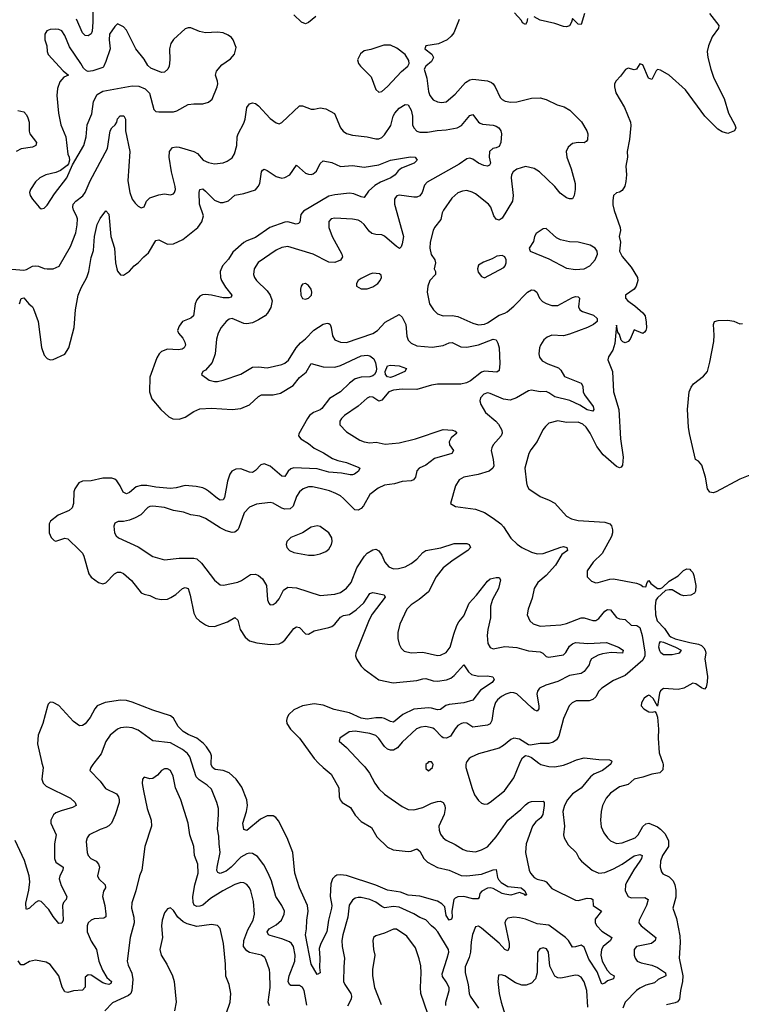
# Model space of a CAD drawing. Header units: inches. Extents: x 2001573 to 2220545, y 644482 to 846830.
# Tile 300 of 656: x 2033443 to 2038361, y 748355 to 755068. Entities that reach past the tile are written whole.
import ezdxf

# ---------------------------------------------------------------- set-up
doc = ezdxf.new("R2010")
doc.units = ezdxf.units.IN
doc.header["$MEASUREMENT"] = 0
doc.layers.add('C0734', color=7, linetype='Continuous')
doc.layers.add('C0735', color=7, linetype='Continuous')

msp = doc.modelspace()

# ---------------------------------------------------------------- linework, layer by layer
at = {"layer": 'C0734', "color": 5}
for points, elevation in [([(2033593.5, 750000), (2033603.2, 749970), (2033592.6, 749890), (2033602, 749862), (2033622.5, 749842.5), (2033790, 749760.8), (2033821.7, 749730), (2033828.2, 749710), (2033803.4, 749696.6), (2033724.8, 749675.2), (2033690, 749661), (2033672.2, 749647.8), (2033654.6, 749610), (2033654.3, 749590), (2033690.2, 749510), (2033680.8, 749450), (2033679.7, 749350), (2033690, 749323.7), (2033738, 749290), (2033736.5, 749270), (2033715.2, 749230), (2033712, 749210), (2033724.5, 749164.5), (2033764.9, 749090), (2033760.5, 749070), (2033741.6, 749050), (2033734.9, 749030), (2033738, 748930), (2033730, 748908.7), (2033710, 748905.2), (2033670, 748953.6), (2033640.8, 749000.8), (2033590, 749055.6), (2033570, 749060.9), (2033550, 749049.7), (2033510, 749009.6), (2033490, 749001.2), (2033486.9, 749006.9), (2033483.8, 749043.8), (2033505.7, 749134.3), (2033511.4, 749190), (2033507.3, 749230), (2033475.5, 749335.5), (2033411.4, 749471.4)], 320), ([(2033948.5, 750000), (2033940.5, 749990), (2033926.8, 749970), (2033921, 749950), (2033990, 749877.6), (2034027.3, 749827.3), (2034101.7, 749790), (2034116.9, 749770), (2034121.5, 749750), (2034119.7, 749730), (2034094.1, 749645.9), (2034068.9, 749591.1), (2034050, 749572.6), (2034030, 749561), (2033990, 749546.8), (2033916.4, 749510), (2033902.3, 749490), (2033895.6, 749464.4), (2033901.6, 749390), (2033909.2, 749370), (2033928.5, 749350), (2033964.4, 749330), (2033980.3, 749310), (2033986.3, 749290), (2033972.2, 749230), (2033981.6, 749210), (2034024.6, 749170), (2034027.7, 749150), (2034014.5, 749125.5), (2034007.8, 749090), (2034023.2, 749030), (2034030.2, 748969.8), (2034029, 748951), (2034017, 748943), (2033950, 748937.1), (2033928.7, 748930), (2033910.3, 748910), (2033902.8, 748890), (2033902.7, 748850), (2033930, 748784.9), (2033965.6, 748730), (2033982.1, 748650), (2034007.4, 748587.4), (2034037.3, 748537.3), (2034068.5, 748510), (2034062.8, 748497.2), (2034050.1, 748489.9), (2034030, 748493.8), (2034010, 748502.3), (2033930, 748555), (2033910, 748555.8), (2033890, 748539.3), (2033887.9, 748472.1), (2033870, 748452.6), (2033810, 748447.3), (2033770, 748435.6), (2033750, 748441.3), (2033732.2, 748472.2), (2033709.7, 748550), (2033650, 748627.3), (2033622.4, 748642.4), (2033550, 748656.2), (2033510, 748646), (2033470, 748625.1), (2033450, 748625.1), (2033432.5, 748652.5)], 340), ([(2035399.9, 748350), (2035380.6, 748450), (2035370, 748470.8), (2035350, 748484.1), (2035290, 748484.5), (2035282.6, 748490), (2035272.7, 748510), (2035278.4, 748550), (2035318, 748650), (2035319.9, 748690), (2035308.4, 748750), (2035295.7, 748770), (2035281.1, 748781.1), (2035230, 748801), (2035150, 748823.4), (2035138.3, 748830), (2035129.1, 748849.1), (2035142.6, 748870), (2035190, 748897.1), (2035226.6, 748930), (2035246.2, 748970), (2035247.3, 748990), (2035228.6, 749030), (2035187.4, 749090), (2035157.9, 749197.9), (2035136.8, 749250), (2035105.8, 749305.8), (2035062.6, 749362.6), (2035030, 749384.5), (2035010, 749385.3), (2034990, 749380.7), (2034950, 749357.7), (2034884.6, 749290), (2034850, 749263.2), (2034810, 749246.2), (2034793.2, 749253.2), (2034787.3, 749267.3), (2034787.7, 749290), (2034809.2, 749390), (2034801.5, 749450), (2034800.6, 749500.6), (2034789.8, 749550), (2034798.5, 749650), (2034796.8, 749690), (2034786.8, 749730), (2034750, 749821.3), (2034721.1, 749850), (2034665.9, 749885.9), (2034645.6, 749905.6), (2034616.3, 750000)], 340), ([(2035479.7, 750000), (2035510, 749969.2), (2035564.7, 749924.7), (2035617.6, 749830), (2035621.2, 749770), (2035626.5, 749750), (2035640.7, 749730), (2035696.7, 749696.7), (2035730, 749645.2), (2035770, 749601.2), (2035840, 749560), (2035876.7, 749496.7), (2035950, 749426.5), (2035988.1, 749408.1), (2036090, 749398), (2036110, 749399), (2036150, 749415.8), (2036170, 749400.3), (2036197.1, 749350), (2036223.2, 749323.2), (2036290, 749287.4), (2036370, 749270.7), (2036452.3, 749232.3), (2036490, 749230.1), (2036590, 749242.6), (2036670, 749272.1), (2036690, 749274), (2036699.8, 749219.8), (2036705.9, 749205.9), (2036724.8, 749184.8), (2036770, 749159.3), (2036860.5, 749150), (2036884.9, 749130), (2036898, 749102), (2036890, 749097.2), (2036884.4, 749104.4), (2036850, 749116.9), (2036790, 749100.4), (2036750, 749105.5), (2036730, 749110.8), (2036670, 749144.8), (2036650, 749149.8), (2036630, 749146), (2036593.5, 749126.5), (2036578, 749110), (2036575.1, 749084.9), (2036566.4, 749073.6), (2036530, 749074), (2036470, 749091.1), (2036430, 749088.6), (2036410, 749078.9), (2036402.5, 749070), (2036388.1, 748990), (2036390, 748948.7), (2036384.7, 748935.3), (2036370.3, 748929.7), (2036350, 748961.6), (2036339.6, 749019.6), (2036320.6, 749040.6), (2036290, 749058.6), (2036170, 749092.7), (2036090, 749099), (2036038.7, 749118.7), (2035950, 749133.1), (2035870, 749166.7), (2035670, 749232.6), (2035630, 749238.8), (2035605.2, 749234.8), (2035590, 749226.8), (2035575.4, 749210), (2035563.7, 749176.3), (2035559.1, 749090), (2035569.4, 749030), (2035567.9, 749010), (2035547, 748930), (2035535.6, 748850), (2035494.5, 748770), (2035484.3, 748735.7), (2035488.7, 748670), (2035485.5, 748605.5), (2035490.3, 748569.6), (2035470, 748559), (2035430, 748629), (2035389.8, 748830), (2035398, 748870), (2035399.9, 748930), (2035408.8, 748990), (2035404.6, 749030), (2035349.7, 749150.3), (2035318.9, 749250), (2035304.8, 749390), (2035265.3, 749490), (2035206.8, 749606.8), (2035187.7, 749627.7), (2035170, 749639.3), (2035130, 749640.7), (2035082.9, 749617.1), (2034990, 749540.4), (2034970, 749547), (2034963.5, 749590), (2034989, 749670), (2034995, 749710), (2034989.8, 749750), (2034955.8, 749835.8), (2034918.2, 749890), (2034870, 749934.2), (2034830, 749949.8), (2034775, 749955), (2034756.5, 749970), (2034747.9, 749990), (2034748.3, 750000)], 320), ([(2035769.5, 750000), (2035794, 749974), (2035827.2, 749930), (2035862.6, 749862.6), (2035890, 749825.3), (2035930, 749787), (2036050, 749703.1), (2036090, 749683.6), (2036130, 749681.2), (2036190, 749696.3), (2036250, 749725.4), (2036290, 749738.5), (2036310, 749740.3), (2036330, 749730.4), (2036340.2, 749710), (2036342.2, 749690), (2036335, 749650), (2036300.2, 749570), (2036301.6, 749541.6), (2036310, 749516.3), (2036329.3, 749489.3), (2036350, 749474), (2036410, 749445.7), (2036465.5, 749410), (2036490, 749401.5), (2036550, 749394.3), (2036590, 749407.4), (2036630, 749427.9), (2036690, 749496.1), (2036768.9, 749610), (2036857.2, 749682.8), (2036890, 749715.5), (2036910, 749731.6), (2036930, 749739), (2037010, 749739.3), (2037017.6, 749730), (2037018, 749710), (2037007.3, 749650), (2036994.4, 749625.6), (2036961.6, 749598.4), (2036938.6, 749570), (2036893.6, 749450), (2036890.2, 749390), (2036914.6, 749270), (2036923.6, 749250), (2036950, 749220.3), (2036970, 749209.3), (2037018, 749198), (2037031.5, 749190), (2037070, 749144.4), (2037230, 749064.9), (2037250, 749063.2), (2037310, 749078.5), (2037337, 749077), (2037348, 749070), (2037351.7, 749030), (2037408.4, 748990), (2037364.2, 748935.8), (2037364.7, 748910), (2037375.7, 748890), (2037410, 748852.9), (2037478.9, 748810), (2037468.9, 748790), (2037419.3, 748750), (2037408.9, 748730), (2037403.6, 748690), (2037413.6, 748650), (2037447, 748587), (2037470, 748562.8), (2037494, 748550), (2037490.6, 748530), (2037450, 748516.1), (2037430, 748499.7), (2037410, 748493.6), (2037377.7, 748577.7), (2037321.9, 748661.9), (2037290, 748744.2), (2037270, 748758.2), (2037230, 748746.2), (2037210, 748745.7), (2037183.9, 748790), (2037163.4, 748810), (2037050, 748893.8), (2036970, 748903.7), (2036890, 748935.6), (2036850, 748944.5), (2036810, 748949.8), (2036770, 748943.1), (2036756, 748930), (2036750.2, 748910), (2036779, 748770), (2036778, 748742), (2036770, 748720.7), (2036750, 748728.4), (2036711, 748771), (2036590, 748874.7), (2036570, 748887.8), (2036550, 748882.9), (2036528.4, 748831.7), (2036519.1, 748780.9), (2036515.7, 748710), (2036505.8, 748674.2), (2036478.4, 748610), (2036478.6, 748570), (2036500.3, 748490), (2036506.6, 748430), (2036513.1, 748410), (2036568.6, 748330)], 340), ([(2036221, 750000), (2036211, 749990), (2036210, 749962), (2036230, 749947.7), (2036256, 749970), (2036261.2, 749990), (2036255.2, 750000)], 360), ([(2036486.7, 750000), (2036483.1, 749990), (2036483.7, 749970), (2036526.3, 749826.3), (2036543.5, 749783.5), (2036570, 749743.8), (2036590, 749726.7), (2036610, 749720.4), (2036630, 749722.4), (2036650, 749732.4), (2036746.3, 749810), (2036810, 749899.1), (2036851.8, 750000)], 360), ([(2036980.7, 750000), (2036994, 749990), (2037050, 749976.9), (2037090, 749975.2), (2037150, 749984.6), (2037185.2, 750000)], 360), ([(2037473, 750000), (2037466.7, 749990), (2037442.3, 749970), (2037413.8, 749950), (2037356.6, 749923.4), (2037333.2, 749906.8), (2037270, 749828.7), (2037210, 749789.8), (2037177.4, 749750), (2037155.8, 749710), (2037145.4, 749670), (2037155.9, 749570), (2037148.9, 749510), (2037153.1, 749490), (2037181.6, 749441.6), (2037236.4, 749390), (2037256.4, 749350), (2037271.5, 749331.5), (2037344.9, 749270), (2037388.8, 749248.8), (2037430, 749253.1), (2037490, 749278.3), (2037549.9, 749310.1), (2037630, 749367.9), (2037670, 749377.6), (2037684.4, 749370), (2037681.1, 749350), (2037670.1, 749330), (2037628.6, 749271.4), (2037580.5, 749190), (2037572, 749170), (2037570.3, 749130), (2037590, 749090.4), (2037610, 749080.2), (2037704.2, 749084.2), (2037727.2, 749070), (2037715, 749030), (2037663.9, 748930), (2037662.3, 748910), (2037677.7, 748890), (2037778.7, 748810), (2037774, 748790), (2037748.4, 748770), (2037647.6, 748750), (2037631.5, 748730), (2037631.4, 748690), (2037636.9, 748670), (2037652.2, 748650), (2037677.7, 748637.7), (2037750, 748622.7), (2037790, 748606.6), (2037843.2, 748570), (2037845.7, 748550), (2037794.8, 748525.2), (2037770, 748501.4), (2037710, 748486.9), (2037670, 748466), (2037646.3, 748450), (2037570.3, 748370), (2037554, 748330)], 360), ([(2037825.2, 750000), (2037828.7, 749990), (2037826.9, 749953.1), (2037806.1, 749933.9), (2037750, 749925), (2037690, 749904.5), (2037630, 749891.1), (2037590, 749854.7), (2037530, 749837.6), (2037470, 749794.7), (2037439.5, 749760.5), (2037414.9, 749710), (2037405.5, 749670), (2037401.3, 749610), (2037405.4, 749565.4), (2037423.7, 749523.7), (2037448.8, 749490), (2037470, 749470.3), (2037510, 749451.7), (2037550, 749456.5), (2037638.3, 749490), (2037659, 749510), (2037690, 749567.9), (2037710, 749585.2), (2037730, 749589.2), (2037790, 749564.1), (2037810.1, 749550.1), (2037839.6, 749519.6), (2037854.1, 749494.1), (2037864, 749470), (2037864.1, 749430), (2037823.9, 749370), (2037810.3, 749330), (2037808.4, 749290), (2037817.3, 749257.3), (2037825.9, 749245.8), (2037870, 749224.5), (2037897.2, 749197.2), (2037907.3, 749170), (2037913.6, 749133.6), (2037913.8, 749086.2), (2037895.2, 749010), (2037919.6, 748939.6), (2037941.4, 748821.4), (2037943.9, 748776.1), (2037938.4, 748670), (2037962, 748550), (2037960.4, 748510), (2037946.4, 748450), (2037943, 748410), (2037938.8, 748390), (2037927, 748373), (2037910, 748365), (2037850, 748352.1)], 380), ([(2035145.9, 748345.9), (2035136.8, 748370), (2035149.1, 748470), (2035147.3, 748567.3), (2035145.4, 748590), (2035121.3, 748661.3), (2035113.5, 748673.5), (2035090.6, 748690.6), (2035010, 748708.7), (2034990, 748718.8), (2034968.4, 748750), (2034969.2, 748790.8), (2034996.9, 748863.1), (2035033.3, 748930), (2035043.2, 748970), (2035036.1, 749056.1), (2035017.3, 749130), (2035008, 749150), (2034990, 749171.5), (2034970, 749183), (2034950, 749185.4), (2034910, 749172.2), (2034827.3, 749130), (2034744.2, 749075.8), (2034690, 749031.3), (2034670, 749023.4), (2034650, 749021.8), (2034632.2, 749032.2), (2034625.2, 749050), (2034623.1, 749090), (2034636.7, 749170), (2034659.3, 749250), (2034656.8, 749310), (2034634.2, 749370), (2034629.8, 749430), (2034601.2, 749510), (2034589.8, 749590), (2034540.7, 749750), (2034504, 749830), (2034489.8, 749910), (2034470, 749949.6), (2034450, 749959.7), (2034430, 749959.7), (2034410, 749949.6), (2034381.7, 749918.3), (2034350, 749895.4), (2034330, 749892.8), (2034290, 749902.7), (2034279.1, 749890), (2034278.4, 749861.6), (2034287.1, 749810), (2034311.2, 749690), (2034337.6, 749610), (2034341.2, 749570), (2034295.2, 749430), (2034274.3, 749270), (2034259.6, 749230), (2034235, 749130), (2034206.1, 749046.1), (2034204, 749010), (2034219.7, 748950), (2034222.6, 748910), (2034196.5, 748810), (2034174.7, 748650), (2034181.7, 748621.7), (2034207.3, 748567.3), (2034214.8, 748525.2), (2034207.2, 748450), (2034199.3, 748430), (2034184.5, 748415.5), (2034075.5, 748364.5), (2034023.6, 748310)], 360), ([(2036347.5, 748347.5), (2036346.8, 748370), (2036369, 748450), (2036369, 748470), (2036350, 748508.4), (2036323.8, 748543.8), (2036322.2, 748562.2), (2036357.2, 748670), (2036367, 748710), (2036365.8, 748730), (2036292.7, 748850), (2036274.5, 748870), (2036249.3, 748889.3), (2036210, 748932.2), (2036170, 748947.4), (2036130, 748971.2), (2036030, 749018.1), (2035990, 749023.2), (2035930, 749013.1), (2035910, 749022.3), (2035870, 749052.5), (2035830, 749069.9), (2035770, 749082.9), (2035750, 749083.7), (2035730, 749078.2), (2035710, 749065.4), (2035688.3, 749031.7), (2035679.4, 748950), (2035644.1, 748830), (2035638, 748790), (2035639.8, 748750), (2035657.5, 748670), (2035651, 748610), (2035650.2, 748510), (2035657.7, 748490), (2035698.6, 748430), (2035703.8, 748410), (2035701.1, 748390), (2035676.8, 748343.2)], 340), ([(2034849.6, 748290), (2034876.3, 748370), (2034882, 748430), (2034871.1, 748490), (2034847.1, 748547.1), (2034846.3, 748630), (2034831.7, 748770), (2034810, 748872.7), (2034790, 748891.5), (2034750, 748898.3), (2034650, 748885.5), (2034583.6, 748903.6), (2034557.6, 748917.6), (2034520.5, 748950), (2034490, 748994), (2034470, 749014), (2034450, 749005.2), (2034430, 748979.3), (2034414.3, 748930), (2034410.2, 748890), (2034416, 748810), (2034398.3, 748730), (2034406, 748690), (2034445.3, 748630), (2034484.2, 748550), (2034496.1, 748510), (2034509.1, 748370.9), (2034498.4, 748310)], 380), ([(2036223.4, 748290), (2036177.6, 748430), (2036173.9, 748470), (2036179.9, 748570), (2036177.4, 748617.4), (2036166.4, 748666.4), (2036140.2, 748740.2), (2036080.4, 748820.4), (2036010, 748867.4), (2035990, 748867.6), (2035930, 748839.3), (2035870, 748821.6), (2035853.4, 748810), (2035848.5, 748790), (2035853.1, 748730), (2035863.6, 748690), (2035847.1, 748592.9), (2035848.1, 748550), (2035861.8, 748470), (2035905.9, 748354.2)], 360), ([(2037314.9, 748334.9), (2037307, 748450), (2037290, 748509.6), (2037270, 748539.8), (2037250, 748552), (2037230, 748555), (2037130, 748533.6), (2037110, 748536.4), (2037090, 748548.2), (2037055.2, 748615.2), (2037046, 748710), (2037032.7, 748732.7), (2037010, 748739.7), (2036986.8, 748733.2), (2036972.4, 748710), (2036970.4, 748570), (2036958, 748530), (2036930, 748499.7), (2036894.3, 748485.7), (2036865.1, 748485.1), (2036821, 748501.1), (2036750, 748549.5), (2036723.5, 748556.5), (2036707.1, 748552.9), (2036700.5, 748510), (2036710.3, 748430), (2036723.6, 748370), (2036757.7, 748257.7)], 360)]:
    msp.add_lwpolyline(points, dxfattribs=dict(at, elevation=elevation))
at = {"layer": 'C0735', "color": 5}
for points, elevation in [([(2033939.4, 755190), (2033941.3, 755050), (2033936.6, 754990), (2033928.7, 754971.3), (2033910, 754957.4), (2033890, 754959.8), (2033870, 754978.9), (2033830.6, 755070.6)], 340), ([(2035460.5, 755090), (2035411.7, 755048.3), (2035390, 755040.5), (2035364.2, 755050), (2035310, 755101.7)], 340), ([(2036904.5, 755075.5), (2036898.8, 755050), (2036890, 755035.3), (2036870, 755046), (2036862, 755062), (2036814.2, 755114.2)], 360), ([(2038144, 755110), (2038208, 755028), (2038206.4, 755010), (2038162, 754950), (2038137, 754890), (2038128.9, 754850), (2038132.7, 754810), (2038152.3, 754730), (2038173.4, 754670), (2038243.1, 754530), (2038274, 754430), (2038317.3, 754350), (2038322.8, 754330), (2038314.8, 754310), (2038270, 754293), (2038230, 754304), (2038201.1, 754321.1), (2038111.3, 754410), (2037979.5, 754590), (2037870, 754689.3), (2037810, 754724), (2037790, 754729), (2037780.5, 754719.5), (2037750, 754659.5), (2037728.9, 754668.9), (2037690, 754759.5), (2037670, 754766.6), (2037646, 754730), (2037630, 754725.1), (2037590, 754738.4), (2037572, 754728), (2037538.3, 754681.7), (2037507.3, 754650), (2037497.3, 754630), (2037496.3, 754610), (2037504.9, 754570), (2037565.3, 754470), (2037606, 754370), (2037607, 754347), (2037599, 754250), (2037583.1, 754170), (2037586, 754130), (2037574.9, 754070), (2037578.9, 754010), (2037575, 753965), (2037566.5, 753933.5), (2037550, 753902.9), (2037530, 753891.3), (2037510, 753887.8), (2037490.2, 753869.8), (2037484.6, 753835.4), (2037485.5, 753805.5), (2037493.3, 753766.7), (2037536.4, 753650), (2037537.1, 753630), (2037528.9, 753590), (2037536.9, 753550), (2037531.6, 753490), (2037550, 753452.7), (2037610, 753380.4), (2037652.9, 753310), (2037655.6, 753290), (2037645.3, 753250), (2037630, 753229.6), (2037571, 753190), (2037570.7, 753170), (2037587.7, 753150), (2037636.3, 753116.3), (2037690.3, 753070), (2037704.9, 753050), (2037713.5, 753006.5), (2037713.7, 752966.3), (2037710, 752948), (2037702, 752938), (2037690, 752928.7), (2037630, 752954), (2037604.2, 752890), (2037590, 752873.3), (2037570, 752865.1), (2037552.4, 752872.4), (2037543, 752883), (2037530, 752921.2), (2037518.4, 752938.4), (2037510, 752986), (2037499, 752861), (2037484.7, 752815.3), (2037455.5, 752770), (2037450.4, 752750), (2037482.7, 752670), (2037488.9, 752530), (2037525.5, 752410), (2037536.6, 752210), (2037554.9, 752085.1), (2037552.1, 752030), (2037542.6, 752017.4), (2037530, 752012.8), (2037510, 752022), (2037420.5, 752100.5), (2037377.3, 752157.3), (2037331.3, 752250), (2037303.5, 752290), (2037281.7, 752310), (2037250, 752323.7), (2037170, 752322.2), (2037110, 752333.3), (2037050, 752316.2), (2037025.5, 752294.5), (2037008.7, 752271.3), (2036970, 752193.2), (2036925.4, 752134.6), (2036912, 752110), (2036886.3, 752010), (2036896.4, 751910), (2036901.6, 751890), (2036913.4, 751870), (2036990, 751817.1), (2037051.9, 751791.9), (2037090, 751770.7), (2037170, 751682.4), (2037204.6, 751664.6), (2037250, 751652.6), (2037430, 751641.3), (2037464.9, 751630), (2037476.5, 751616.5), (2037484, 751590), (2037484, 751570), (2037476.5, 751543.5), (2037412.1, 751427.9), (2037350.4, 751370), (2037310.7, 751310), (2037310.7, 751270), (2037340.7, 751240.7), (2037368.9, 751228.9), (2037386, 751230), (2037465.6, 751254.4), (2037490, 751254.9), (2037645.5, 751225.5), (2037676.1, 751216.1), (2037690, 751202.8), (2037710, 751202), (2037719, 751230), (2037730, 751244.7), (2037745.2, 751225.2), (2037790, 751190.5), (2037809.5, 751190.5), (2037824.1, 751195.9), (2037870, 751240.4), (2037930, 751275.5), (2037967.7, 751312.3), (2037990, 751323.7), (2038010, 751321.1), (2038015.6, 751315.6), (2038030, 751299.5), (2038037.6, 751277.6), (2038050.1, 751209.9), (2038048.3, 751171.7), (2038041.9, 751158.1), (2038016.2, 751143.8), (2037970, 751140.4), (2037947.6, 751147.6), (2037890, 751179.8), (2037870, 751181.3), (2037844.5, 751175.5), (2037790, 751126.6), (2037778.4, 751110), (2037774, 751070), (2037776.9, 751010), (2037787.1, 750970), (2037838.3, 750918.3), (2037868.8, 750870), (2037880.5, 750860.5), (2037910, 750847), (2038010, 750821.3), (2038070, 750811.3), (2038090, 750801.1), (2038105.5, 750785.5), (2038115.4, 750770), (2038119, 750750), (2038113.1, 750710), (2038129.6, 750590), (2038128.6, 750551.4), (2038121.7, 750518.3), (2038110, 750503.9), (2038090, 750511.9), (2038050, 750541), (2038030, 750544.2), (2037970, 750511), (2037930, 750500.8), (2037830, 750508), (2037810, 750492.7), (2037803.4, 750476.6), (2037790, 750388), (2037760.8, 750440.8), (2037739.3, 750459.3), (2037730, 750462.9), (2037720.7, 750459.3), (2037698.6, 750441.4), (2037680.4, 750410), (2037678.4, 750390), (2037695.8, 750370), (2037730, 750350.3), (2037753.8, 750346.2), (2037770.8, 750350.8), (2037780.7, 750340.7), (2037790, 750312), (2037797.3, 750230), (2037794, 750170), (2037800.7, 750070), (2037825.2, 750000)], 380), ([(2037292, 755110), (2037270, 755034), (2037250, 755038), (2037210, 755075.3), (2037203, 755050), (2037190, 755026), (2037170, 755018), (2037150, 755020.4), (2037090, 755041.8), (2036990, 755063.5), (2036950, 755087)], 360), ([(2036438.3, 755070), (2036400.7, 754979.3), (2036384.2, 754955.8), (2036355.5, 754930), (2036296.5, 754903.5), (2036210.8, 754890), (2036203, 754870), (2036252.3, 754832.3), (2036262.4, 754810), (2036250, 754783.7), (2036210.7, 754750), (2036198.8, 754730), (2036217.6, 754670), (2036230, 754578), (2036238.9, 754550), (2036261, 754521), (2036290, 754507.2), (2036317.4, 754502.6), (2036350, 754508.7), (2036410, 754561.1), (2036480.3, 754639.6), (2036510, 754657.6), (2036530, 754661.8), (2036630, 754651.2), (2036659.4, 754639.4), (2036670.8, 754630.8), (2036684.4, 754610), (2036717.5, 754537.5), (2036730, 754523.8), (2036751.5, 754511.5), (2036790, 754505.3), (2036830, 754507.9), (2036930, 754532.9), (2036990, 754535.8), (2037030, 754523.7), (2037106.4, 754486.4), (2037154.6, 754474.6), (2037192, 754452), (2037272.2, 754372.2), (2037308.1, 754310), (2037314.4, 754290), (2037311.7, 754248.3), (2037303.7, 754236.3), (2037290, 754227.4), (2037249, 754231), (2037210, 754223), (2037181, 754199), (2037166.3, 754170), (2037172.3, 754130), (2037201.2, 754050), (2037228.5, 753950), (2037229.3, 753910), (2037222, 753870), (2037210, 753847.3), (2037190, 753845.4), (2037170, 753853.5), (2037126.1, 753886.1), (2037089.7, 753930), (2036986.6, 754030), (2036950, 754052.4), (2036890, 754067.6), (2036830, 754049.6), (2036805.7, 754030), (2036794.3, 754010), (2036792.6, 753990), (2036805.6, 753870), (2036800.8, 753830), (2036730, 753714.7), (2036710, 753700.4), (2036690, 753708.7), (2036673.1, 753730), (2036653, 753790), (2036638.7, 753810), (2036550, 753881.4), (2036527.2, 753892.8), (2036490, 753902.4), (2036460.4, 753899.6), (2036430, 753887.1), (2036387.7, 753850), (2036331.8, 753770), (2036323.1, 753750), (2036314.1, 753705.9), (2036269, 753651), (2036261.3, 753630), (2036240.3, 753550), (2036238, 753510), (2036248.1, 753468.1), (2036273.1, 753430), (2036276, 753410), (2036268, 753370), (2036277.3, 753350), (2036276.4, 753330), (2036237.1, 753290), (2036223.8, 753250), (2036218.9, 753210), (2036235.3, 753130), (2036263.1, 753090), (2036290, 753062.6), (2036329.3, 753049.3), (2036390, 753050.2), (2036430, 753044.5), (2036530, 752998.5), (2036570, 752988), (2036610, 752992.3), (2036630, 753001.1), (2036710, 753054.3), (2036750, 753066), (2036764.9, 753075.1), (2036810, 753113.8), (2036903.1, 753210), (2036930, 753225.3), (2036950, 753224.2), (2036966.7, 753210), (2036984.6, 753170), (2037006.8, 753146.8), (2037030, 753132.6), (2037070, 753120.2), (2037110, 753119.1), (2037210, 753173.2), (2037230, 753179.6), (2037250, 753179.5), (2037257.4, 753170), (2037251.6, 753110), (2037259.5, 753090), (2037278.5, 753078.5), (2037354, 753054), (2037378.7, 753030), (2037377.6, 753010), (2037352.7, 752990), (2037313, 752970), (2037190, 752922.9), (2037150, 752913.2), (2037070, 752917.2), (2037036.7, 752903.3), (2037015.7, 752884.3), (2036992.2, 752850), (2036985.2, 752830), (2036980.7, 752790), (2036986.2, 752766.2), (2037002.6, 752742.6), (2037041.6, 752721.6), (2037114.8, 752694.8), (2037130, 752678.7), (2037154.8, 752634.8), (2037270.2, 752590), (2037279.7, 752570), (2037284.2, 752530), (2037291.9, 752510), (2037350.2, 752430), (2037355.2, 752410), (2037350, 752398), (2037310, 752408.6), (2037260, 752440), (2037192.8, 752472.8), (2037090, 752496.5), (2037050, 752524), (2037030, 752532.4), (2036990, 752531.7), (2036930, 752541.8), (2036910, 752537.5), (2036828.4, 752490), (2036786.3, 752473.7), (2036740.9, 752480.9), (2036650, 752520.4), (2036630, 752523.5), (2036605.1, 752514.9), (2036583.7, 752490), (2036579.5, 752470), (2036584.8, 752444.8), (2036618.4, 752390), (2036688.9, 752330), (2036705.5, 752310), (2036728.1, 752270), (2036731.3, 752250), (2036725.2, 752230), (2036670.3, 752170), (2036659.6, 752150), (2036656.1, 752130), (2036669.2, 752070), (2036673.1, 752026.9), (2036667.2, 752010), (2036642, 751990), (2036568.3, 751968.3), (2036470.2, 751949.8), (2036438.4, 751930), (2036412, 751890), (2036378, 751770), (2036412, 751750), (2036550, 751731.5), (2036610, 751707.8), (2036670, 751670.3), (2036722, 751630), (2036740.3, 751610), (2036790, 751533.4), (2036833.3, 751493.3), (2036864.9, 751470), (2036930, 751438.2), (2036970, 751427.2), (2037010, 751428), (2037130, 751472.4), (2037150, 751475.8), (2037170.8, 751470), (2037176.3, 751450), (2037138, 751422), (2037094.8, 751350), (2037030, 751278.8), (2036974.9, 751230), (2036948.8, 751190), (2036936, 751124), (2036908.2, 751050), (2036902.4, 751010), (2036920.4, 750970), (2036943, 750950), (2036990, 750934), (2037130, 750942), (2037170, 750951.5), (2037270, 750989.3), (2037290.2, 750990.2), (2037350, 750971.4), (2037370, 750972.4), (2037390, 750985.8), (2037430, 751035.5), (2037450, 751046.6), (2037470, 751043.8), (2037511.4, 750991.4), (2037530, 750984.3), (2037570, 750978.8), (2037610, 750939.7), (2037650, 750937.6), (2037670, 750924.8), (2037685.9, 750870), (2037704.5, 750755.5), (2037703.8, 750730), (2037690, 750700.4), (2037570, 750597.7), (2037490, 750563.1), (2037410, 750511.1), (2037390, 750489.6), (2037369.5, 750450.5), (2037350, 750432.7), (2037323.5, 750423.5), (2037236.1, 750423.9), (2037208.2, 750410), (2037188.7, 750390), (2037150, 750303.7), (2037116.6, 750183.4), (2037100.6, 750159.4), (2037078.1, 750141.9), (2037050, 750133.5), (2036990, 750132.2), (2036922.7, 750122.7), (2036910, 750124), (2036850, 750163.7), (2036810, 750169.4), (2036790, 750160.7), (2036740.2, 750119.8), (2036710, 750102.2), (2036570, 750062.8), (2036520.6, 750039.4), (2036506.4, 750030), (2036490.4, 750010), (2036486.7, 750000)], 360), ([(2033390, 753366), (2033470, 753360.8), (2033490, 753365.5), (2033530, 753387.2), (2033550, 753390.2), (2033570, 753387.9), (2033610, 753372.2), (2033630, 753370.4), (2033670, 753370.4), (2033712.8, 753387.2), (2033790, 753520.5), (2033825.2, 753614.8), (2033834.7, 753670), (2033836.1, 753710), (2033830.4, 753730.4), (2033809, 753770), (2033803.7, 753790), (2033808.2, 753810), (2033824.6, 753830), (2033872.9, 753867.1), (2033889.5, 753890.5), (2033922.5, 753970), (2034041.8, 754190), (2034058.9, 754310), (2034070, 754330.3), (2034092.4, 754350), (2034105.7, 754370), (2034110, 754390.8), (2034128.5, 754411.6), (2034153, 754413), (2034163.6, 754390), (2034163, 754310), (2034194, 754170), (2034178.6, 753970), (2034192.7, 753890), (2034210, 753844.9), (2034230, 753816.3), (2034250, 753797.3), (2034270, 753786), (2034290, 753791.3), (2034307, 753830), (2034330, 753854), (2034390, 753874), (2034430, 753881.6), (2034470, 753872.7), (2034490, 753880.5), (2034497.6, 753890), (2034505.1, 753910), (2034502.7, 753930), (2034476.8, 754030), (2034460.7, 754130), (2034463.5, 754170), (2034483.7, 754196.3), (2034510, 754201.2), (2034530, 754198), (2034630.1, 754170.1), (2034655.3, 754155.3), (2034693.4, 754110), (2034730, 754094), (2034770, 754085.5), (2034830, 754092), (2034857.4, 754102.6), (2034890, 754124.9), (2034906.7, 754153.3), (2034921.8, 754210), (2034926, 754270), (2034931.8, 754290), (2034970, 754363.1), (2034979.4, 754390), (2034990.9, 754469.1), (2035010, 754494), (2035030, 754500.3), (2035050, 754495.3), (2035070, 754480.3), (2035150, 754393.7), (2035190, 754363.8), (2035210, 754357.1), (2035230, 754366), (2035350, 754479.5), (2035370, 754480.3), (2035430, 754458.9), (2035450, 754458), (2035490, 754466), (2035530, 754460.3), (2035587.7, 754427.7), (2035630, 754330.5), (2035647.6, 754307.6), (2035670, 754292), (2035710, 754280.9), (2035810, 754269.1), (2035870, 754256.5), (2035890, 754256.5), (2035910, 754263.6), (2035930, 754283.1), (2035972.5, 754347.5), (2035987.4, 754410), (2036000.2, 754430), (2036030, 754463.5), (2036070, 754490.2), (2036090, 754486.9), (2036110, 754452), (2036120.7, 754410), (2036119.7, 754350), (2036128.2, 754330), (2036150, 754308), (2036170, 754300.7), (2036222, 754302), (2036287.6, 754312.4), (2036350, 754315.9), (2036425.1, 754330), (2036453.2, 754346.8), (2036510, 754413.7), (2036530, 754422.4), (2036568.9, 754370), (2036581.5, 754361.5), (2036595.9, 754355.9), (2036670, 754347.9), (2036690, 754342.5), (2036709.3, 754330), (2036721.5, 754310), (2036725.8, 754290), (2036722, 754230), (2036710, 754203.8), (2036690, 754194), (2036666.4, 754190), (2036645.8, 754170), (2036641.8, 754130), (2036651.3, 754090), (2036645.1, 754074.9), (2036631.3, 754068.7), (2036605.7, 754074.3), (2036570, 754088.9), (2036530, 754116.8), (2036510, 754123.1), (2036490, 754119.8), (2036438, 754082), (2036219.6, 753960.4), (2036201.1, 753938.9), (2036185, 753890), (2036170, 753866.4), (2036150, 753858.4), (2036130, 753859), (2036030, 753872.2), (2036013.3, 753866.7), (2036003.4, 753856.6), (2035996.7, 753843.3), (2035996.1, 753810), (2036057.7, 753590), (2036050, 753539), (2036041.7, 753518.3), (2036031.6, 753508.4), (2036010, 753521.1), (2035930, 753591.6), (2035910, 753601.8), (2035870, 753602.3), (2035842.6, 753610), (2035825, 753625), (2035790, 753671.1), (2035770, 753689.7), (2035750, 753700.9), (2035710, 753708.8), (2035590, 753715.6), (2035564.9, 753710), (2035550, 753692.7), (2035550.2, 753650), (2035572.2, 753590), (2035638.8, 753470), (2035643.6, 753450), (2035630, 753427.6), (2035590, 753413.5), (2035550, 753415.7), (2035442.4, 753470), (2035270, 753521.8), (2035230, 753514.8), (2035190, 753497.6), (2035068.5, 753411.5), (2035040.3, 753370), (2035035.3, 753330), (2035042.4, 753310), (2035056.4, 753290), (2035130, 753218.9), (2035150.1, 753190.1), (2035163.5, 753150), (2035154.6, 753105.4), (2035132.6, 753067.4), (2035115.8, 753050), (2035070, 753020.7), (2035030, 753002), (2034990, 752994), (2034970, 752995.9), (2034890, 753029.7), (2034870, 753026.6), (2034849.3, 753010.7), (2034814.9, 752970), (2034795.2, 752930), (2034784.4, 752890), (2034774.4, 752790), (2034754.3, 752730), (2034710, 752678.4), (2034691, 752670), (2034682.8, 752650), (2034734.8, 752610), (2034770, 752600.3), (2034790, 752600.8), (2034829.2, 752610), (2034950, 752651.3), (2035030, 752698), (2035070, 752700.2), (2035130, 752694), (2035230, 752718), (2035250, 752726.7), (2035273.8, 752746.2), (2035326.5, 752830), (2035356, 752864), (2035390, 752891), (2035447.8, 752952.2), (2035510, 752992.8), (2035538.1, 752998.1), (2035550, 752996.9), (2035558.3, 752990), (2035565.4, 752970), (2035573.6, 752913.6), (2035590, 752884.9), (2035629.2, 752869.2), (2035670, 752868.2), (2035850, 752928.3), (2035881.7, 752950), (2035934.7, 753005.3), (2036030, 753057), (2036050, 753040.4), (2036075.2, 752990), (2036081.2, 752910), (2036090, 752883.8), (2036110, 752861.7), (2036150, 752844.4), (2036255, 752835), (2036330, 752847.5), (2036370, 752864.1), (2036390, 752866.5), (2036450, 752837.7), (2036490, 752834.8), (2036570, 752851.2), (2036670, 752888.7), (2036690, 752884.2), (2036702, 752862), (2036710.7, 752830.7), (2036716.1, 752723.9), (2036710, 752675.8), (2036695.2, 752664.8), (2036610, 752672.2), (2036590, 752663.9), (2036515.2, 752604.8), (2036488.1, 752591.9), (2036450, 752582.4), (2036290, 752584), (2036250, 752576.8), (2036150, 752546.2), (2036050, 752549.9), (2035990, 752541.7), (2035958.5, 752530), (2035910, 752473.5), (2035890, 752466), (2035850, 752493.8), (2035830, 752495.7), (2035810, 752486.8), (2035750, 752432.6), (2035655.5, 752370), (2035634.9, 752350), (2035623.8, 752330), (2035625.5, 752305.5), (2035670, 752258), (2035761.1, 752201.1), (2035790, 752188.8), (2035830, 752183.6), (2035872.8, 752187.2), (2035932.9, 752172.9), (2036030, 752183), (2036140.9, 752210), (2036330, 752273.4), (2036392, 752270), (2036410, 752262.8), (2036422.8, 752250), (2036383.6, 752216.4), (2036370.2, 752190), (2036372.7, 752170), (2036398.9, 752130), (2036389.1, 752110.9), (2036270, 752075.9), (2036210.1, 752029.9), (2036164.2, 752010), (2036148.3, 751991.7), (2036139.7, 751950), (2036126, 751930), (2036110, 751923.5), (2036050, 751919.3), (2035996.2, 751903.8), (2035930, 751894.2), (2035885.4, 751874.6), (2035830.2, 751829.8), (2035786.2, 751753.8), (2035770, 751735.3), (2035750, 751723.1), (2035726.1, 751726.1), (2035650, 751803.7), (2035630, 751820.7), (2035597.5, 751837.5), (2035555.3, 751855.3), (2035491.7, 751871.7), (2035437.6, 751882.4), (2035410, 751883.2), (2035373.7, 751870), (2035350, 751849.8), (2035330, 751817.4), (2035307.6, 751752.4), (2035286.3, 751733.7), (2035250, 751731.3), (2035230, 751736.8), (2035170, 751772.8), (2035150, 751776.9), (2035056.1, 751763.9), (2035010, 751744.7), (2034973.4, 751706.6), (2034937.2, 751602.8), (2034930, 751589.6), (2034910, 751573.7), (2034890, 751570.9), (2034850, 751583.1), (2034810, 751602.6), (2034710, 751666.6), (2034670, 751683.1), (2034610, 751693.1), (2034559, 751710), (2034490, 751721.2), (2034430, 751743.1), (2034350, 751751.9), (2034330, 751749.8), (2034316.8, 751743.2), (2034268.5, 751691.5), (2034230, 751670.9), (2034190, 751656), (2034150, 751647.6), (2034113.7, 751646.3), (2034090, 751635.3), (2034084, 751616), (2034088, 751570), (2034100.5, 751550), (2034116.5, 751536.5), (2034250, 751474.6), (2034350, 751407.8), (2034430, 751386.5), (2034530, 751397.3), (2034630, 751396.2), (2034650, 751391.5), (2034681.6, 751361.6), (2034770, 751247.4), (2034810, 751214.4), (2034832.8, 751212.8), (2034930, 751234), (2034955, 751245), (2035015.2, 751284.8), (2035050, 751287.2), (2035070, 751279.1), (2035096.7, 751256.7), (2035123.8, 751210), (2035132.3, 751112.3), (2035140.7, 751090), (2035150, 751078.8), (2035170, 751080.7), (2035190, 751095.5), (2035210, 751119.1), (2035240.9, 751179.1), (2035270, 751198.3), (2035330, 751195), (2035490, 751142.8), (2035590, 751151.3), (2035630, 751162.8), (2035670, 751193.4), (2035702, 751230), (2035741.4, 751330), (2035792.8, 751410), (2035810, 751430.1), (2035850, 751454.2), (2035870, 751458), (2035890, 751447), (2035910, 751416.4), (2035931.4, 751370), (2035957.8, 751337.8), (2035990, 751325.2), (2036025.6, 751325.6), (2036070, 751337.7), (2036110, 751359.8), (2036149, 751390), (2036190, 751435.5), (2036211.1, 751448.9), (2036312, 751468), (2036403.5, 751496.5), (2036490, 751497), (2036506.8, 751490), (2036515.5, 751470), (2036497.1, 751450), (2036396.4, 751383.6), (2036328.1, 751331.9), (2036280.1, 751270), (2036230, 751166.9), (2036164.7, 751115.3), (2036110, 751079.3), (2036082.4, 751050), (2036034.1, 750945.9), (2036019.7, 750890), (2036020.7, 750850), (2036028, 750810), (2036043, 750783), (2036063.2, 750763.2), (2036110, 750750.3), (2036190, 750756.5), (2036290, 750733.6), (2036310, 750734.9), (2036350, 750754.6), (2036376.5, 750790), (2036400.7, 750879.3), (2036422.1, 750937.9), (2036436.4, 750963.6), (2036470, 751003.7), (2036507.2, 751090), (2036556.4, 751143.6), (2036630, 751239.6), (2036650, 751255.5), (2036690, 751265.7), (2036710, 751264), (2036719.3, 751250), (2036706, 751190), (2036664.8, 751115.2), (2036650.7, 751070), (2036652.5, 750990), (2036633.2, 750910), (2036628.9, 750868.9), (2036634.4, 750814.4), (2036650, 750787.2), (2036670, 750779.6), (2036750, 750795), (2036830, 750787.9), (2036910, 750764.8), (2036990, 750757.9), (2037008.2, 750748.2), (2037030, 750727.1), (2037050, 750721), (2037150, 750737.6), (2037166, 750754), (2037190, 750796.8), (2037210, 750813.7), (2037230, 750821.3), (2037314.8, 750814.8), (2037442.5, 750822.5), (2037524, 750790), (2037556.4, 750770), (2037551, 750750), (2037474.1, 750754.1), (2037414.8, 750745.2), (2037384.7, 750735.3), (2037340.3, 750710), (2037328.9, 750690), (2037324.6, 750670), (2037290, 750624.4), (2037270.1, 750609.9), (2037190, 750595.8), (2037110, 750555.9), (2037029.2, 750530.8), (2036986, 750510), (2036971.3, 750490), (2036967.5, 750470), (2036981.5, 750390), (2036981.3, 750370), (2036970, 750354.5), (2036950, 750362.2), (2036930, 750378.8), (2036830, 750471.2), (2036810, 750479.2), (2036790, 750479.9), (2036756.5, 750470), (2036726.7, 750453.3), (2036698.8, 750430), (2036686.6, 750413.4), (2036670.9, 750370), (2036659.8, 750290), (2036650, 750268.5), (2036630, 750258.5), (2036530, 750245.1), (2036490, 750272.6), (2036470, 750274.7), (2036454.8, 750270), (2036430, 750255.4), (2036410, 750234.3), (2036377.8, 750182.2), (2036352.7, 750170), (2036330, 750173), (2036319.5, 750179.5), (2036270.5, 750230), (2036257.6, 750237.6), (2036210, 750248.1), (2036175.7, 750244.3), (2036146.7, 750233.3), (2036050, 750142.8), (2036017, 750103), (2035990, 750087.3), (2035970, 750087.4), (2035950, 750095.5), (2035930, 750112.2), (2035890, 750167.1), (2035870, 750187.1), (2035830, 750202.2), (2035730, 750216.4), (2035687.6, 750212.4), (2035624.7, 750170), (2035621, 750150), (2035670, 750105.5), (2035769.5, 750000)], 340), ([(2033430, 754448.9), (2033470, 754439.1), (2033490, 754419.3), (2033499.2, 754399.2), (2033506.3, 754370), (2033507.1, 754307.1), (2033512.7, 754290), (2033556.1, 754230), (2033553.7, 754210), (2033530, 754198.7), (2033453.4, 754186.6), (2033418.9, 754170)], 340), ([(2033441, 753130), (2033453.8, 753166.2), (2033470, 753170.5), (2033505.2, 753130), (2033530.1, 753110.1), (2033536.8, 753096.8), (2033568.8, 753010), (2033592.2, 752832.2), (2033610, 752781.3), (2033630, 752758.7), (2033650, 752748.9), (2033670, 752750.3), (2033750, 752787.4), (2033777.1, 752830), (2033814.4, 752970), (2033822.2, 753090), (2033841, 753190), (2033860.6, 753239.4), (2033900.5, 753310), (2033913.9, 753350), (2033930, 753447.3), (2033946.8, 753493.2), (2033951.9, 753590), (2033970, 753670.6), (2033990, 753713.4), (2034030, 753764.7), (2034050, 753742), (2034064.8, 753590), (2034089.5, 753510), (2034096.1, 753410), (2034103.7, 753370), (2034110, 753352.4), (2034130, 753328.5), (2034150, 753325.3), (2034190, 753353.7), (2034223.1, 753390), (2034250, 753410.2), (2034288.5, 753451.5), (2034321.2, 753478.8), (2034370, 753561.7), (2034390, 753566.5), (2034450, 753538), (2034490, 753540.6), (2034555.6, 753570), (2034657.3, 753650), (2034684.8, 753690), (2034694.4, 753730), (2034668.4, 753810), (2034666.3, 753890), (2034670, 753910.4), (2034690, 753913.8), (2034710, 753899.7), (2034770, 753837.8), (2034810, 753821), (2034830, 753820.6), (2034866.1, 753833.9), (2034908.8, 753871.2), (2034970, 753882), (2035050, 753908.9), (2035069.1, 753930.9), (2035078.4, 753950), (2035090, 754031.3), (2035097, 754043), (2035110, 754048.2), (2035130, 754039.5), (2035190, 753999.2), (2035230, 753987.3), (2035250, 753991.3), (2035283.5, 754010), (2035330, 754074.9), (2035390, 754022.1), (2035410, 754014.5), (2035430, 754012.8), (2035442.9, 754017.1), (2035465.2, 754034.8), (2035490, 754088.2), (2035510, 754105.7), (2035570, 754093.8), (2035630, 754067.4), (2035710, 754073), (2035790, 754062.4), (2035890, 754078.4), (2035970, 754110.2), (2036107.3, 754132.7), (2036138, 754130), (2036150.6, 754110), (2036130.5, 754090), (2036044.4, 754055.6), (2036022.6, 754037.4), (2036001.1, 754010), (2035973.1, 753990), (2035900.8, 753959.2), (2035862.6, 753937.4), (2035820.3, 753899.7), (2035790, 753856.2), (2035770, 753859.1), (2035720.2, 753880.2), (2035690, 753885.6), (2035590, 753874.6), (2035550, 753864.8), (2035377.1, 753762.9), (2035359.5, 753740.5), (2035352.2, 753687.8), (2035342.5, 753677.5), (2035326.4, 753673.6), (2035270, 753689.2), (2035250, 753688), (2035147.5, 753650), (2035050, 753583.6), (2034990, 753560.2), (2034970, 753547.9), (2034896.2, 753483.8), (2034865.4, 753434.6), (2034826, 753390), (2034808.7, 753350), (2034811.8, 753310), (2034819, 753290), (2034844.9, 753244.9), (2034888.5, 753190), (2034883.4, 753176.6), (2034869.1, 753170.9), (2034829.4, 753170.6), (2034750, 753189.9), (2034710, 753193.8), (2034687.9, 753192.1), (2034670, 753182.6), (2034650, 753156.9), (2034638, 753130), (2034626.2, 753050), (2034610, 753033.8), (2034552.7, 753010), (2034530, 752978), (2034518.9, 752950), (2034524.4, 752930), (2034555.6, 752895.6), (2034567.9, 752870), (2034571.7, 752850), (2034563.7, 752830), (2034550, 752821.8), (2034523.1, 752816.9), (2034450, 752820.8), (2034410, 752806.4), (2034393.6, 752790), (2034376.9, 752763.1), (2034330.2, 752630), (2034326.5, 752530), (2034342.4, 752482.4), (2034404.9, 752410), (2034459.7, 752359.7), (2034487.2, 752347.2), (2034530, 752344.4), (2034570, 752357.8), (2034630, 752396.5), (2034670, 752414.7), (2034750, 752419.1), (2034890, 752410.2), (2034950, 752417.2), (2035010, 752442.8), (2035070, 752499.6), (2035090, 752511.2), (2035170.7, 752509.3), (2035219.3, 752520.7), (2035305.5, 752574.5), (2035350, 752627.8), (2035395.9, 752664.1), (2035430, 752723), (2035510, 752700.6), (2035590, 752698), (2035629.9, 752710.1), (2035770, 752776.8), (2035810, 752780.6), (2035830, 752775.2), (2035855.3, 752755.3), (2035867.5, 752727.5), (2035874.2, 752690), (2035871.8, 752670), (2035862, 752650), (2035850, 752639.6), (2035830, 752632.5), (2035770, 752631.7), (2035730, 752619.8), (2035690, 752590.7), (2035629.3, 752530), (2035553.6, 752486.4), (2035502.5, 752417.5), (2035490, 752407.4), (2035444.3, 752390), (2035418.9, 752370), (2035403.4, 752350), (2035344.6, 752244.6), (2035343.5, 752230), (2035358, 752210), (2035410, 752179.4), (2035450, 752145.6), (2035514.4, 752114.4), (2035575.2, 752075.2), (2035610, 752061.7), (2035670, 752049.2), (2035753.8, 752013.8), (2035760.7, 752010), (2035752.7, 751990), (2035724, 751970), (2035710, 751964), (2035695.8, 751964.2), (2035636.2, 751976.2), (2035550, 751982.7), (2035470, 752005), (2035310, 752011.7), (2035290, 752004.8), (2035271.5, 751990), (2035250, 751953.3), (2035230, 751956.4), (2035150, 752024.2), (2035110, 752038.8), (2035086.6, 752033.4), (2035050, 751994.5), (2035030, 751980.3), (2035010, 751982.5), (2034950, 752006.4), (2034915.6, 752004.4), (2034889.4, 751990.6), (2034874.6, 751970), (2034858.6, 751921.4), (2034838.2, 751810), (2034830, 751795.1), (2034810, 751792), (2034790, 751802.5), (2034730, 751854.6), (2034710, 751866.2), (2034690, 751875.5), (2034645.6, 751885.6), (2034570, 751891.3), (2034510, 751875.4), (2034470, 751871.2), (2034370, 751881), (2034310, 751891.8), (2034270, 751892.8), (2034237.6, 751882.4), (2034190, 751845.2), (2034170, 751836.5), (2034146.8, 751846.8), (2034126.5, 751890), (2034103.9, 751923.9), (2034090, 751936), (2034070, 751942), (2034010, 751942.5), (2033930, 751923.4), (2033870, 751920.7), (2033845.2, 751910), (2033817.7, 751870), (2033812.4, 751850), (2033810.2, 751770), (2033799.5, 751740.5), (2033778.9, 751721.1), (2033705.5, 751690), (2033653, 751650), (2033644.4, 751630), (2033644.6, 751570), (2033656.9, 751536.9), (2033678.2, 751518.2), (2033690, 751512.6), (2033750, 751532.9), (2033770, 751528.9), (2033850.9, 751450.9), (2033870.1, 751430.1), (2033879.7, 751410), (2033913.4, 751290), (2033930, 751268.2), (2033979.5, 751230), (2034010, 751221.6), (2034030, 751229.1), (2034089.9, 751290.1), (2034110, 751301.8), (2034130, 751302.4), (2034150, 751292.9), (2034204.9, 751244.9), (2034270, 751161.5), (2034290, 751151), (2034330, 751143.2), (2034370, 751121.8), (2034410, 751115.9), (2034450, 751118.4), (2034471.8, 751128.2), (2034506, 751150), (2034553.2, 751190), (2034570, 751196.5), (2034590, 751190.4), (2034604.1, 751144.1), (2034630, 751021.6), (2034646.5, 750990), (2034667.7, 750970), (2034710, 750942.2), (2034730, 750934.2), (2034770, 750930.2), (2034857.9, 750962.1), (2034910, 750992.7), (2034930, 750974.8), (2034946.2, 750910), (2034979.2, 750859.2), (2035010, 750834), (2035059.5, 750819.5), (2035150, 750807.6), (2035210, 750812.9), (2035230, 750821.7), (2035250, 750838.7), (2035310, 750916.9), (2035330, 750928.9), (2035350, 750924.9), (2035390, 750881.6), (2035410, 750878.4), (2035450, 750900.9), (2035550, 750923), (2035570, 750931.2), (2035590, 750947.3), (2035630, 750994.7), (2035650, 751006.7), (2035690, 751013.2), (2035735.5, 751044.5), (2035787.1, 751092.9), (2035830, 751155.5), (2035850, 751161.6), (2035926.8, 751146.8), (2035932.7, 751130), (2035845.5, 751014.5), (2035823.7, 750976.3), (2035734, 750750), (2035730.4, 750730), (2035737.1, 750710), (2035770, 750660.5), (2035790, 750640.4), (2035890, 750568), (2035987.1, 750547.1), (2036150, 750563.8), (2036190, 750574.8), (2036210, 750575.5), (2036261.1, 750561.1), (2036290, 750558.3), (2036352.1, 750567.9), (2036380.7, 750579.3), (2036403.4, 750596.6), (2036470, 750670.5), (2036501, 750621), (2036523, 750603), (2036570, 750592.2), (2036630, 750594.3), (2036667.3, 750587.3), (2036677.3, 750570), (2036663, 750550), (2036582.4, 750497.6), (2036530, 750429.8), (2036470.7, 750410), (2036370, 750399.9), (2036347.9, 750392.1), (2036310, 750364.2), (2036290, 750362.2), (2036250, 750375.2), (2036230, 750376.3), (2036130, 750366.3), (2036054.7, 750330), (2035990, 750278.8), (2035970, 750282.6), (2035930, 750303.2), (2035910, 750308.2), (2035870, 750308), (2035810, 750299.9), (2035770, 750305.3), (2035690, 750341.9), (2035585, 750365), (2035510, 750395.2), (2035450, 750404.2), (2035370, 750391.2), (2035310, 750361.8), (2035276.5, 750330), (2035264.9, 750310), (2035260.2, 750290), (2035263.2, 750270), (2035289.1, 750230), (2035350.1, 750170.1), (2035450.2, 750030), (2035479.7, 750000)], 320), ([(2038430, 751968), (2038350, 751935.8), (2038190, 751849.6), (2038170, 751841.6), (2038145.9, 751845.9), (2038129.5, 751870.5), (2038118, 751950), (2038091.6, 752031.6), (2038070, 752059), (2038049.7, 752070), (2038007.4, 752247.4), (2038001, 752290), (2037994.6, 752410), (2038005.6, 752530), (2038018.4, 752561.6), (2038035.6, 752584.4), (2038102.7, 752637.3), (2038129.7, 752670.4), (2038147.3, 752732.8), (2038174.1, 752874.2), (2038176.9, 752916.9), (2038171.8, 752990), (2038179, 753010), (2038202.7, 753017.3), (2038270, 753020.3), (2038310, 753012.2), (2038350, 752994.9), (2038370, 752995.5)], 380), ([(2034748.3, 750000), (2034750.5, 750050), (2034743.7, 750070), (2034716.8, 750110), (2034694.3, 750134.3), (2034650.7, 750170), (2034590, 750194.7), (2034555.8, 750215.8), (2034521.9, 750250), (2034490, 750306), (2034470, 750322.8), (2034350, 750360.4), (2034210, 750415.9), (2034170, 750425.7), (2034130, 750429), (2034026.3, 750413.7), (2033970.4, 750390), (2033954.3, 750370), (2033922, 750310), (2033890, 750268), (2033870, 750255.1), (2033850, 750253.6), (2033810, 750284.2), (2033710, 750392.4), (2033670, 750413.3), (2033650, 750415.1), (2033637.6, 750402.4), (2033631.7, 750388.3), (2033600.3, 750270), (2033567.7, 750190), (2033564.5, 750130), (2033590.2, 750010), (2033593.5, 750000)], 320), ([(2034616.3, 750000), (2034602.9, 750042.9), (2034585.9, 750065.9), (2034553.1, 750093.1), (2034470, 750136.8), (2034350, 750152.5), (2034250, 750224.1), (2034210, 750239.8), (2034170, 750244.1), (2034130, 750239.3), (2034110, 750232), (2034059.6, 750190), (2034030, 750147), (2033998, 750062), (2033948.5, 750000)], 340), ([(2036255.2, 750000), (2036250, 750008.7), (2036230, 750009), (2036221, 750000)], 360), ([(2036851.8, 750000), (2036860.1, 750019.9), (2036870, 750036), (2036890, 750051), (2036910, 750047.7), (2036930, 750038), (2036980.7, 750000)], 360), ([(2037185.2, 750000), (2037237.2, 750022.8), (2037290, 750034.8), (2037390, 750023.9), (2037461.7, 750021.7), (2037475.4, 750015.4), (2037479.3, 750010), (2037473, 750000)], 360)]:
    msp.add_lwpolyline(points, dxfattribs=dict(at, elevation=elevation))
for points, elevation in [([(2034110, 755039.3), (2034090, 755021.2), (2034054.9, 754970), (2034052.7, 754930), (2034058.9, 754870), (2034030, 754782.9), (2034013.3, 754746.7), (2034010, 754741.6), (2033942, 754718), (2033910, 754714.5), (2033898, 754718), (2033877.1, 754737.1), (2033859.8, 754770), (2033782.4, 754882.4), (2033750, 754959.5), (2033730, 754991.1), (2033710, 755001.3), (2033690, 755004.2), (2033650, 755000.5), (2033627.3, 754992.7), (2033614.9, 754970), (2033614.6, 754930), (2033627.2, 754890), (2033630.4, 754850), (2033637.1, 754830), (2033739, 754719), (2033776, 754690), (2033744.2, 754675.8), (2033715.6, 754644.4), (2033700.4, 754599.6), (2033694.9, 754550), (2033707.1, 754430), (2033722.4, 754350), (2033756.5, 754270), (2033770, 754152), (2033780.5, 754130), (2033782, 754110), (2033774.4, 754085.6), (2033765.8, 754074.2), (2033719.9, 754040.1), (2033690, 754025.1), (2033621, 754010), (2033579.1, 753990), (2033550, 753962), (2033515.8, 753910), (2033510.4, 753890), (2033514.4, 753870), (2033530, 753844.9), (2033574.8, 753790), (2033590, 753779.1), (2033610, 753782), (2033630, 753802.8), (2033680.5, 753879.5), (2033763.6, 753990), (2033801.5, 754078.5), (2033879.1, 754210), (2033895.5, 754270), (2033903.5, 754350), (2033933.4, 754426.6), (2033945.3, 754510), (2033970, 754557.4), (2034010, 754581.3), (2034210, 754616.5), (2034254.4, 754614.4), (2034296.8, 754596.8), (2034326.3, 754566.3), (2034356.2, 754456.2), (2034370, 754442.4), (2034390, 754439.5), (2034490, 754440.2), (2034513.6, 754446.4), (2034590, 754488.9), (2034630, 754494), (2034690, 754493.7), (2034730, 754504.9), (2034754.9, 754525.1), (2034788.7, 754610), (2034792.5, 754630), (2034790, 754648.7), (2034777.7, 754690), (2034783.8, 754716.2), (2034820.5, 754759.5), (2034880.1, 754799.9), (2034906.5, 754833.5), (2034917.2, 754877.2), (2034898.7, 754930), (2034885.7, 754945.7), (2034863.3, 754963.3), (2034830, 754979.1), (2034790, 754983.5), (2034710, 754978.7), (2034668.1, 754988.1), (2034610, 755012.8), (2034590, 755012.8), (2034570, 755005.1), (2034490, 754933.5), (2034473.4, 754906.6), (2034463.8, 754870), (2034466.5, 754793.5), (2034461.1, 754750), (2034452.4, 754730), (2034430.6, 754710), (2034410, 754708.4), (2034336.5, 754736.5), (2034316.1, 754756.1), (2034290, 754798), (2034234.9, 754870), (2034170, 754995.6), (2034150, 755019.6)], 360), ([(2035924.8, 754895.2), (2035836.3, 754863.7), (2035790, 754855.6), (2035765.3, 754834.7), (2035746, 754794), (2035752.7, 754770), (2035764.9, 754750), (2035838.4, 754678.4), (2035870, 754590.8), (2035890, 754573.4), (2035910, 754578), (2035950, 754612.7), (2036044.5, 754715.5), (2036089.2, 754750), (2036097.2, 754770), (2036095.1, 754790), (2036069.6, 754830), (2036013.5, 754873.5), (2035970, 754893.1)], 360), ([(2037030, 753643.7), (2037010, 753642), (2036962.4, 753610), (2036952.2, 753590), (2036943.8, 753556.2), (2036916, 753510), (2036921, 753490), (2037050, 753436.4), (2037170, 753374.3), (2037230, 753364.2), (2037290, 753369.3), (2037329.6, 753390), (2037364.7, 753430), (2037379.7, 753470), (2037378.9, 753490), (2037364.5, 753510), (2037330, 753529.6), (2037250, 753552), (2037190, 753553), (2037128, 753568), (2037100.7, 753580.7)], 380), ([(2036730, 753459.5), (2036694.8, 753454.8), (2036662.9, 753437.1), (2036604.9, 753415.1), (2036570, 753393.2), (2036562, 753370), (2036566.9, 753346.9), (2036590, 753316), (2036610, 753306.8), (2036742, 753378), (2036752.3, 753390), (2036758, 753410), (2036758, 753430), (2036749, 753450)], 380), ([(2035850, 753339.5), (2035830, 753334), (2035770, 753303.6), (2035750.6, 753290), (2035737.1, 753270), (2035739.1, 753250), (2035770, 753233.7), (2035810, 753234), (2035850, 753246.9), (2035883.6, 753270), (2035899.5, 753290), (2035909.2, 753310), (2035905.2, 753325.2), (2035895.1, 753335.1)], 360), ([(2035390, 753269.2), (2035370, 753264), (2035360.7, 753250), (2035356.3, 753230), (2035358, 753190), (2035370, 753167.7), (2035390, 753161.6), (2035410, 753168.5), (2035431.6, 753190), (2035434, 753210), (2035429.4, 753230), (2035410, 753255.1)], 360), ([(2035970, 752629.4), (2035950, 752632.2), (2035935.1, 752650), (2035934.5, 752670), (2035950, 752708), (2035970, 752712), (2036030, 752708.7), (2036079.1, 752690), (2036067.3, 752670), (2035990, 752634.2)], 320), ([(2035470, 751617.6), (2035430, 751607.8), (2035370, 751569.7), (2035290, 751537.6), (2035264.4, 751510), (2035259.3, 751490), (2035263.8, 751470), (2035281.6, 751450), (2035310, 751436.5), (2035410, 751417.6), (2035450, 751417.6), (2035490, 751426.3), (2035530, 751443.1), (2035550, 751457.3), (2035567, 751490), (2035571.5, 751510), (2035570, 751535.3), (2035550, 751569.2), (2035490, 751611.8)], 360), ([(2037890, 750737.9), (2037830, 750738.8), (2037812.1, 750752.1), (2037805.3, 750765.3), (2037799.9, 750790), (2037802.5, 750817.5), (2037810, 750828.8), (2037830, 750823), (2037913.2, 750790), (2037950.3, 750770), (2037936.5, 750750), (2037930, 750747.5)], 360)]:
    msp.add_lwpolyline(points, close=True, dxfattribs=dict(at, elevation=elevation))

doc.saveas('drawing.dxf')
